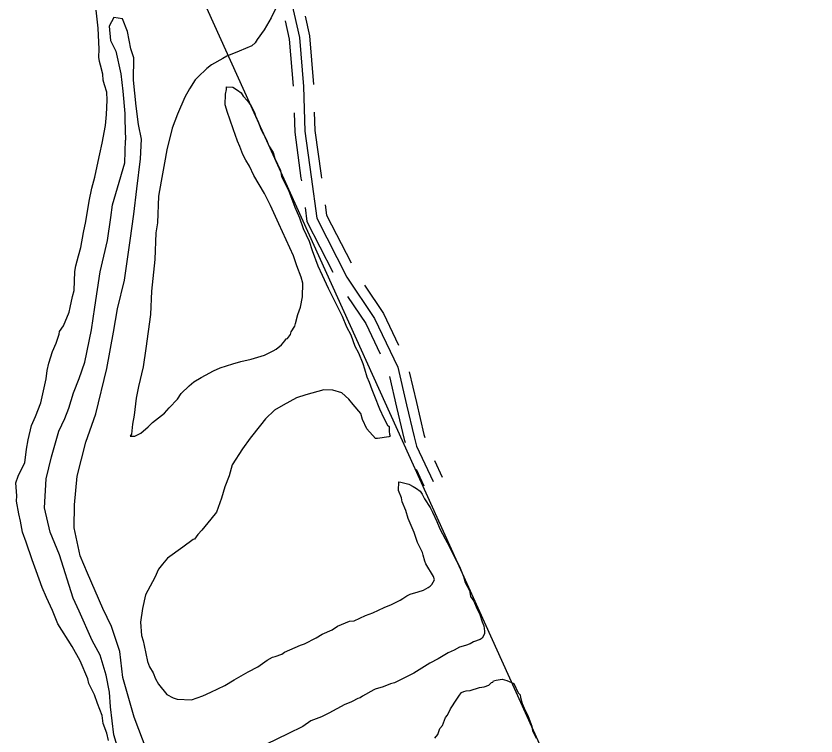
# Model space of a CAD drawing. Extents: x 3161514 to 3199414, y 831166 to 856601.
# Drawn here: x 3173631 to 3174816, y 846087 to 847153 of the extents above; entities that cross this region are included whole.
import ezdxf

# ---------------------------------------------------------------- set-up
doc = ezdxf.new("R2010")
doc.units = 0
for name, color, linetype in [('V-ROAD-CNTR', 7, 'Continuous'), ('V-SITE-VEGE', 7, 'Continuous'), ('V-TOPO-SHOR', 7, 'Continuous')]:
    doc.layers.add(name, color=color, linetype=linetype)

msp = doc.modelspace()

# ---------------------------------------------------------------- linework, layer by layer
at = {"layer": 'V-ROAD-CNTR'}
for points in [[(3174039.1, 847172.6), (3174050.7, 847121.1), (3174056.6, 847048.6), (3174058.8, 846982.3), (3174067.9, 846914.7), (3174076.3, 846853.5), (3174121.1, 846766.1), (3174162, 846705), (3174196.2, 846633), (3174209.3, 846577.5), (3174220.5, 846529.8), (3174223.9, 846516.1), (3174248.6, 846463.8)], [(3174059, 847152.5), (3174065.6, 847123.3), (3174071.4, 847051.4)], [(3174029.7, 847145.9), (3174035.8, 847118.8), (3174041.5, 847048.9)], [(3174042.9, 847009.7), (3174043.8, 846981), (3174053, 846912.7), (3174053.6, 846908.8)], [(3174072.8, 847010.7), (3174073.7, 846983.5), (3174082.8, 846916.8), (3174083.3, 846912.9)], [(3174059, 846869.2), (3174061.8, 846848.9), (3174100.4, 846773.6)], [(3174088.8, 846873.3), (3174090.9, 846858), (3174127.1, 846787.3)], [(3174146.9, 846754.6), (3174175.1, 846712.4), (3174197.2, 846665.9)], [(3174122, 846737.9), (3174149, 846697.6), (3174170.1, 846653.1)], [(3174184.1, 846619.2), (3174194.7, 846574.1), (3174205.9, 846526.2), (3174207.1, 846521.6)], [(3174213.3, 846626), (3174223.9, 846580.9), (3174235.1, 846533.3), (3174236.2, 846529)], [(3174250.5, 846494.9), (3174262.2, 846470.2)], [(3174223.4, 846482.1), (3174235, 846457.4)]]:
    msp.add_lwpolyline(points, dxfattribs=at)
at = {"layer": 'V-SITE-VEGE'}
for points in [[(3174020.5, 847173.1), (3174008.9, 847150.2), (3173998.5, 847132.2), (3173988.2, 847118), (3173985.1, 847113.2), (3173980.1, 847108.6), (3173961.3, 847100.6), (3173943.5, 847093.5), (3173937.5, 847089.8), (3173920.7, 847080.8), (3173913.6, 847075.2), (3173900.5, 847062.1), (3173896.4, 847058.4), (3173888.1, 847045.1), (3173880.9, 847032.7), (3173870.2, 847007.8), (3173862.5, 846986.8), (3173854.5, 846955), (3173850.8, 846935.7), (3173845.9, 846908.6), (3173842.1, 846886.4), (3173840.6, 846846.6), (3173838.1, 846832.1), (3173836.5, 846792.3), (3173831.8, 846745.8), (3173830.4, 846710.9), (3173823.6, 846660.6)], [(3173759.7, 847066.6), (3173756.3, 847080.3), (3173754.6, 847085.3), (3173753.9, 847092.1), (3173754.3, 847103.8), (3173752.6, 847134.9), (3173749.7, 847161.3)], [(3173768, 846080.4), (3173765.5, 846091.2), (3173760.2, 846105.9), (3173758.7, 846117.7), (3173751.6, 846135.4), (3173747.3, 846148.3), (3173739.2, 846165.1), (3173737.5, 846172), (3173725.9, 846198.7), (3173714.1, 846219.6), (3173693, 846253.4), (3173685, 846273.2), (3173676.1, 846292), (3173669.8, 846306.8), (3173661.1, 846331.5), (3173654.9, 846348.2), (3173646.2, 846373.9), (3173640.9, 846388.7), (3173637.7, 846405.3), (3173635.2, 846416.1), (3173632, 846434.7), (3173632.3, 846442.5), (3173631.1, 846462), (3173634.4, 846471.6), (3173638.7, 846481.1), (3173644, 846491.6), (3173646.7, 846511.9), (3173649.2, 846525.4), (3173653.9, 846546.6), (3173660.2, 846560), (3173667.8, 846580.1), (3173676, 846615.8), (3173677.5, 846628.4), (3173679.8, 846639), (3173685.4, 846656.3), (3173690.7, 846668.7), (3173695.1, 846682.1), (3173695.3, 846686), (3173701.4, 846694.5), (3173710, 846714.6), (3173711.2, 846721.4), (3173714.8, 846737.8), (3173717.1, 846746.4), (3173718.2, 846774.6), (3173719.5, 846783.3), (3173723.9, 846797.7), (3173727.3, 846810.2), (3173731.1, 846832.4), (3173734.7, 846848.8), (3173739.7, 846878.7), (3173743.4, 846898), (3173747.9, 846914.4), (3173751.5, 846930.8), (3173755.1, 846949.1), (3173758.6, 846964.5), (3173763.5, 846990.6), (3173765.1, 847007.1), (3173766, 847028.4), (3173765.4, 847040.1), (3173762, 847051), (3173760.3, 847057.8), (3173759.7, 847066.6)], [(3173823.6, 846660.6), (3173819.6, 846633.5), (3173812.7, 846604.6), (3173809.1, 846587.3), (3173806.2, 846562.1), (3173803.7, 846548.6), (3173802.2, 846534.1), (3173800.1, 846531.2), (3173806.9, 846531), (3173815.8, 846535.5), (3173826.9, 846544.8), (3173833, 846551.3), (3173851, 846565.2), (3173858.1, 846572.7), (3173870.3, 846585.9), (3173875.5, 846594.4), (3173887.6, 846605.6), (3173894.6, 846611.2), (3173905.5, 846617.6), (3173911.5, 846621.2), (3173923.4, 846627.5), (3173933.3, 846632), (3173952, 846638.1), (3173963.8, 846641.5), (3173979.5, 846644.8), (3173999.2, 846650.9), (3174004.2, 846653.6), (3174012.1, 846657.2), (3174016.1, 846659.9), (3174024.1, 846666.4), (3174029.2, 846672), (3174031.3, 846674.9), (3174033.2, 846675.8), (3174037.3, 846681.5), (3174038.5, 846685.3), (3174043.7, 846693.8), (3174044.8, 846697.7), (3174048.2, 846711.2), (3174052.5, 846721.7), (3174055.1, 846737.2), (3174055.9, 846757.5), (3174053.3, 846766.4), (3174047.1, 846783.2), (3174041.9, 846798), (3174020.4, 846845.5), (3174007.8, 846872.2), (3173998.8, 846890.1), (3173983.3, 846916.9), (3173977, 846930.8), (3173971.6, 846939.7), (3173967, 846947.7), (3173962.6, 846959.5), (3173959, 846967.4), (3173955.5, 846977.3), (3173952.9, 846984.2), (3173947.7, 847000), (3173944.1, 847009.8), (3173940.7, 847021.6), (3173941.3, 847037.2), (3173942.6, 847043.9), (3173942.7, 847047.8), (3173952.4, 847047.4), (3173959.1, 847043.3), (3173964.7, 847039.2), (3173967.5, 847034.2), (3173974, 847027.1), (3173978.6, 847020.2), (3173984, 847010.2), (3173985.8, 847005.3), (3173990.3, 846995.4), (3173993.8, 846985.5), (3174001.9, 846969.7), (3174005.4, 846960.8), (3174011.9, 846950.8), (3174014.4, 846942), (3174022.5, 846924.1), (3174024.1, 846915.3), (3174034.9, 846893.5), (3174043.7, 846869.8), (3174050.9, 846854), (3174056.1, 846838.2), (3174065.1, 846819.4), (3174069.4, 846805.6), (3174078.2, 846782.9), (3174084.5, 846769.1), (3174093.5, 846750.2), (3174098.9, 846739.3), (3174106.1, 846724.5), (3174114.2, 846708.6), (3174120.4, 846692.8), (3174126.8, 846680.9), (3174132.9, 846664.1), (3174138.4, 846654.2), (3174144.6, 846638.4), (3174147.2, 846630.5), (3174150.6, 846618.7), (3174154.2, 846610.8), (3174157.7, 846600), (3174162.1, 846590.1), (3174169.2, 846571.3), (3174175.5, 846557.5)], [(3174175.5, 846557.5), (3174180.9, 846547.5), (3174183.7, 846545.5), (3174183.4, 846537.7), (3174184.3, 846533.8), (3174185.1, 846530.8), (3174183.1, 846529.9), (3174166.5, 846527.7), (3174163.6, 846527.8), (3174150.5, 846541.9), (3174144.3, 846555.8), (3174141.7, 846564.6), (3174130.5, 846577.7), (3174124, 846585.7), (3174113.7, 846594.9), (3174100.3, 846599.3), (3174086.7, 846599.8), (3174060.1, 846592.1), (3174046.3, 846587.8), (3174026.5, 846576.9), (3174013.6, 846569.6), (3174000.4, 846556.5), (3173993.2, 846547.1), (3173977.9, 846528.2), (3173966.6, 846512.1), (3173951.1, 846488.4), (3173946.6, 846472.1), (3173940.1, 846455.8), (3173935.6, 846439.4), (3173927.9, 846418.3), (3173919.8, 846408), (3173906.5, 846391.9), (3173900.4, 846385.4), (3173895.3, 846378.8), (3173893.3, 846377.9), (3173878.3, 846366.8), (3173855.3, 846350.2), (3173848.1, 846341.7), (3173842, 846334.2), (3173836.7, 846321.7), (3173823, 846296), (3173818.4, 846275.8), (3173815.6, 846255.5), (3173816.8, 846236), (3173819.4, 846228.1), (3173821.1, 846221.2), (3173826, 846197.7), (3173828.6, 846189.8), (3173834.1, 846180.8), (3173837.7, 846172), (3173842.2, 846164), (3173854.3, 846148.9), (3173863.8, 846143.7), (3173869.5, 846141.6), (3173890.9, 846140.7), (3173907.7, 846146.9), (3173919.5, 846152.2), (3173940.3, 846162.1), (3173954.3, 846170.3), (3173975.1, 846182.2), (3173989, 846189.4), (3174003, 846199.6), (3174011, 846204.1), (3174014.9, 846204.9), (3174024.8, 846208.4), (3174028.8, 846211.2), (3174052.5, 846221.9), (3174058.4, 846223.7), (3174075.3, 846232.7), (3174084.3, 846238.2), (3174099.1, 846244.4), (3174107.1, 846250), (3174124.9, 846257), (3174131.7, 846257.7), (3174148.6, 846265.8), (3174159.4, 846269.3), (3174176.2, 846277.4), (3174187.1, 846281.8), (3174200, 846288.2), (3174204, 846290.9), (3174210, 846294.6), (3174214.9, 846297.3), (3174226.7, 846300.7), (3174234.6, 846303.3), (3174241.5, 846307), (3174244.5, 846308.8), (3174246.6, 846311.6), (3174250.7, 846318.3), (3174249, 846323.2), (3174238.1, 846342.1), (3174236.3, 846346), (3174233.7, 846354.9), (3174232.9, 846358.8), (3174225.7, 846373.7), (3174220.4, 846388.5), (3174211.5, 846409.2), (3174208.1, 846421), (3174202.7, 846433.9), (3174202, 846439.8), (3174197.6, 846450.6), (3174198, 846463.2)], [(3174198, 846463.2), (3174201, 846463.1), (3174212.5, 846459.8), (3174219.2, 846456.6), (3174223.9, 846453.5), (3174229.6, 846449.4), (3174232.3, 846445.4), (3174236, 846438.4), (3174244.2, 846425.5), (3174247.8, 846418.5), (3174254.1, 846404.7), (3174258.5, 846393.8), (3174266.7, 846378.9), (3174273.1, 846367), (3174281.1, 846350.1), (3174287.5, 846338.2), (3174293.7, 846323.4), (3174296.3, 846314.5), (3174302.6, 846302.6), (3174304.2, 846293.8), (3174308.8, 846286.8), (3174313.3, 846276), (3174317.8, 846267), (3174321.2, 846256.2), (3174323.9, 846250.3), (3174324.6, 846242.5), (3174324.5, 846238.6), (3174321.3, 846231.9), (3174318.3, 846230.1), (3174308.4, 846226.6), (3174303.5, 846223.8), (3174296.5, 846221.2), (3174287.7, 846218.6), (3174279.7, 846214.1), (3174270.9, 846210.5), (3174255.9, 846201.4), (3174244, 846195), (3174220.1, 846180.4), (3174209.2, 846175), (3174202.2, 846171.4), (3174191.3, 846166), (3174185.4, 846164.3), (3174174.6, 846159.8), (3174162.8, 846156.4), (3174160.8, 846155.5), (3174143.9, 846146.4), (3174140.9, 846143.6), (3174137, 846142.8), (3174129, 846138.3), (3174127, 846137.4), (3174118.1, 846133.8), (3174094.3, 846121.1), (3174083.4, 846115.7), (3174067.6, 846109.5), (3174055.6, 846101.3), (3174033.8, 846090.4), (3174002.1, 846075.1)], [(3174251.3, 846083.9), (3174255.5, 846089.6), (3174258.7, 846098.2), (3174262.8, 846102.9), (3174267.1, 846114.4), (3174270.2, 846118.2), (3174274.4, 846127.7), (3174283.7, 846142), (3174287.9, 846147.6), (3174290.9, 846151.4), (3174293.9, 846153.2), (3174297.8, 846154.1), (3174303.7, 846154.8), (3174317.5, 846159.1), (3174324.3, 846159.8), (3174331.2, 846162.5), (3174335.2, 846166.2), (3174337.2, 846167.1), (3174338.3, 846169), (3174342.2, 846169.8), (3174351, 846171.4), (3174357.7, 846169.2), (3174368.3, 846164.9), (3174374.5, 846151.1), (3174377.3, 846148), (3174378.1, 846144.1), (3174380.7, 846135.3), (3174383.4, 846128.4), (3174388.8, 846117.5), (3174395, 846101.7), (3174395.7, 846094.8), (3174401.1, 846083.9)]]:
    msp.add_lwpolyline(points, dxfattribs=at)
at = {"layer": 'V-TOPO-SHOR'}
msp.add_line((3174815.5, 845169.6), (3173735.5, 847559.9), dxfattribs=at)
for points in [[(3173825.4, 846064.1), (3173806.3, 846115.1), (3173789.1, 846173.7), (3173784.8, 846212.2), (3173772.3, 846249.1), (3173759.6, 846276.1), (3173737, 846328.4), (3173726, 846353.7), (3173717.1, 846395.2), (3173717.9, 846429.5), (3173721.9, 846471.8), (3173734.7, 846522.1), (3173749.1, 846564.2), (3173765.8, 846631.2), (3173775.3, 846685.1), (3173781.3, 846719.3), (3173791.6, 846762), (3173800, 846820.6), (3173805.6, 846859.4), (3173810, 846897.1), (3173815.7, 846941.7), (3173817, 846970.7), (3173812.3, 846992.4), (3173808.9, 847019.2), (3173805.2, 847057.7), (3173805.4, 847090.8), (3173801.1, 847104.3), (3173796.4, 847130), (3173788.8, 847148.8), (3173775.8, 847150.8), (3173769.3, 847137.6), (3173771.1, 847116.6), (3173778.9, 847100.7), (3173786.2, 847067.4), (3173789.1, 847041.8), (3173792.4, 847008.5), (3173792.1, 846999.8), (3173793.3, 846969.2)], [(3173783.7, 846063), (3173776.2, 846088.8), (3173770.8, 846130.2), (3173769.6, 846152.3), (3173764.4, 846177.4), (3173755.8, 846206.7), (3173744.1, 846228.5), (3173724.8, 846272), (3173715.9, 846291.4), (3173695.4, 846355.3), (3173681.7, 846388.7), (3173673.2, 846425), (3173676, 846467.9), (3173683.8, 846500.3), (3173694.6, 846538.4), (3173703.2, 846557.4), (3173709.3, 846572.4), (3173716.3, 846594.9), (3173724.9, 846616.2), (3173733.1, 846640.4), (3173743, 846688.4), (3173747.8, 846722), (3173755.5, 846774.2), (3173766.5, 846820.4), (3173771.4, 846854.6), (3173774.2, 846873.2), (3173781.2, 846898.6), (3173792.5, 846935.5), (3173793.3, 846969.2)]]:
    msp.add_lwpolyline(points, dxfattribs=at)

doc.saveas('drawing.dxf')
